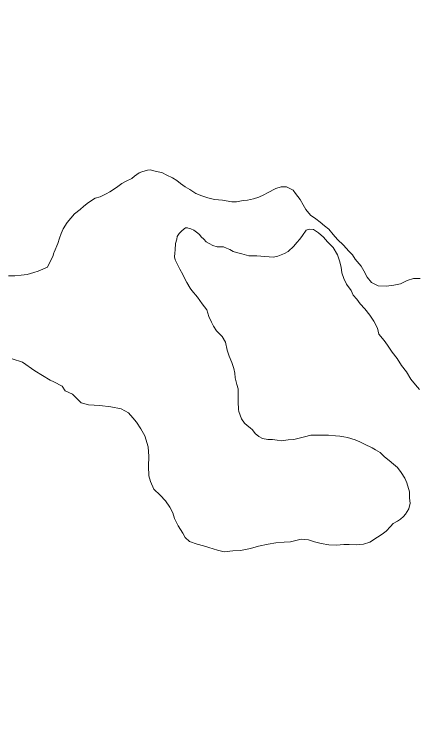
# Model space of a CAD drawing. Extents: x -1643653 to 4543381, y 1624270 to 13878484.
# Drawn here: x 678316 to 679114, y 8952382 to 8953798 of the extents above; entities that cross this region are included whole.
import ezdxf

# ---------------------------------------------------------------- set-up
doc = ezdxf.new("R2010")
doc.units = 0
doc.header["$LTSCALE"] = 200
for name, color, linetype, lineweight in [('1', 7, 'Continuous', 13), ('24', 7, 'Continuous', 25), ('29', 7, 'Continuous', 13)]:
    doc.layers.add(name, color=color, linetype=linetype, lineweight=lineweight)

msp = doc.modelspace()

# ---------------------------------------------------------------- linework, layer by layer
at = {"layer": '1', "lineweight": 25}
msp.add_spline([(814781, 9009175.5), (814787.2, 9009173.4), (814796.9, 9009173.4), (814799.4, 9009172.4), (814805.1, 9009174.5), (814805.6, 9009176.5), (814811.7, 9009179.5), (814811.7, 9009179.5), (814801.5, 9009181), (814790.7, 9009181.5), (814784.1, 9009183.1), (814777.4, 9009185.1), (814778.4, 9009175.5)], degree=3, dxfattribs=at)
at = {"layer": '24'}
msp.add_spline([(665209.5, 8949437.1), (665261.8, 8949907.3), (665888.8, 8950560.5), (666750.9, 8951187.5), (667665.3, 8951814.5), (668344.5, 8952363.1), (668788.7, 8952911.7), (669180.6, 8953564.9), (669154.4, 8954270.2), (669755.3, 8954662.1), (670486.8, 8955027.9), (671218.3, 8955785.5), (671166.1, 8956360.3), (671531.8, 8956726), (671479.6, 8956987.3), (670957.1, 8957405.3), (670695.8, 8957849.4), (671139.9, 8958502.5), (671845.3, 8959207.9), (672394, 8958789.9), (673047.1, 8959234), (673465.1, 8959834.9), (673177.7, 8960461.9), (673987.6, 8960749.3), (675163.2, 8960879.9), (676103.7, 8960906.1), (677253.2, 8961428.6), (677697.4, 8961559.2), (678115.4, 8962133.9), (678611.8, 8962369.1), (678820.8, 8962919.9), (679291, 8963704.1), (679918, 8964226.8), (679944.1, 8964697.3), (679709, 8965272.3), (679291, 8966004.2), (678115.4, 8966945.2)], degree=3, dxfattribs=at)
at = {"layer": '29'}
msp.add_line((678394, 8953070.7), (678411.1, 8953062.2), dxfattribs=at)
for points in [[(678395.1, 8953327.5), (678402.1, 8953344.6), (678405.7, 8953355), (678409.1, 8953364.4), (678413, 8953373.7), (678420.5, 8953386.5), (678427.6, 8953395), (678435.2, 8953403.2), (678446.2, 8953412), (678453.9, 8953418.9), (678462.9, 8953425.8), (678475.9, 8953434.3), (678485.7, 8953436.8), (678497.8, 8953443.2), (678505, 8953446.9), (678512.6, 8953451.6), (678521, 8953457.7), (678528.5, 8953463.3), (678537.2, 8953468), (678548.8, 8953473.3), (678554.1, 8953477.7), (678563, 8953484.7), (678568.5, 8953486.3), (678579.5, 8953489.8), (678585.5, 8953490.7), (678596.9, 8953487), (678608, 8953485.5), (678618.1, 8953480.2), (678629.1, 8953474.8), (678637.5, 8953469.2), (678644.7, 8953463.6), (678654, 8953457.2), (678663.2, 8953451.3), (678675.4, 8953444), (678687.1, 8953439.3), (678699, 8953435), (678711.8, 8953432.1), (678728, 8953430.8), (678746.5, 8953427.2), (678755.5, 8953427.5), (678768.7, 8953429.8), (678777.2, 8953430.5), (678789.4, 8953433), (678799.8, 8953436.7), (678809.5, 8953441.1), (678816.8, 8953445.2), (678833.3, 8953453.6), (678843.7, 8953457.2), (678854.5, 8953456.9), (678867.5, 8953450.3), (678872.4, 8953443.4), (678881.3, 8953432.1), (678887.7, 8953421.5), (678892.7, 8953411.8), (678902.1, 8953400.6), (678912.6, 8953393.4), (678920.9, 8953387.1), (678929.5, 8953379.4), (678938.2, 8953373.3), (678946.6, 8953362.6), (678955.5, 8953352.5), (678967.2, 8953341.3), (678978.1, 8953329.7), (678984.7, 8953322), (678990.4, 8953313.4), (679002.1, 8953299.6), (679007.7, 8953290.8), (679014.1, 8953278.3), (679022.9, 8953267.2), (679035.6, 8953261.1), (679051.3, 8953259.9), (679066.6, 8953262.1), (679079.8, 8953264.9), (679093.3, 8953271.7), (679105.6, 8953275.1), (679118.8, 8953275.3)], [(679118.8, 8953275.3), (679105.6, 8953275.1), (679093.3, 8953271.7), (679079.8, 8953264.9), (679066.6, 8953262.1), (679051.3, 8953259.9), (679035.6, 8953261.1), (679022.9, 8953267.2), (679014.1, 8953278.3), (679007.7, 8953290.8), (679002.1, 8953299.6), (678990.4, 8953313.4), (678984.7, 8953322), (678978.1, 8953329.7), (678967.2, 8953341.3), (678955.5, 8953352.5), (678946.6, 8953362.6), (678938.2, 8953373.3), (678929.5, 8953379.4), (678920.9, 8953387.1), (678912.6, 8953393.4), (678902.1, 8953400.6), (678892.7, 8953411.8), (678887.7, 8953421.5), (678881.3, 8953432.1), (678872.4, 8953443.4), (678867.5, 8953450.3), (678854.5, 8953456.9), (678843.7, 8953457.2), (678833.3, 8953453.6), (678816.8, 8953445.2), (678809.5, 8953441.1), (678799.8, 8953436.7), (678789.4, 8953433), (678777.2, 8953430.5), (678768.7, 8953429.8), (678755.5, 8953427.5), (678746.5, 8953427.2), (678728, 8953430.8), (678711.8, 8953432.1), (678699, 8953435), (678687.1, 8953439.3), (678675.4, 8953444), (678663.2, 8953451.3), (678654, 8953457.2), (678644.7, 8953463.6), (678637.5, 8953469.2), (678629.1, 8953474.8), (678618.1, 8953480.2), (678608, 8953485.5), (678596.9, 8953487), (678585.5, 8953490.7), (678579.5, 8953489.8), (678568.5, 8953486.3), (678563, 8953484.7), (678554.1, 8953477.7), (678548.8, 8953473.3), (678537.2, 8953468), (678528.5, 8953463.3), (678521, 8953457.7), (678512.6, 8953451.6), (678505, 8953446.9), (678497.8, 8953443.2), (678485.7, 8953436.8), (678475.9, 8953434.3), (678462.9, 8953425.8), (678453.9, 8953418.9), (678446.2, 8953412), (678435.2, 8953403.2), (678427.6, 8953395), (678420.5, 8953386.5), (678413, 8953373.7), (678409.1, 8953364.4), (678405.7, 8953355), (678402.1, 8953344.6), (678395.1, 8953327.5)], [(678986.4, 8953242.7), (678982.3, 8953251.8), (678973.3, 8953264), (678967.7, 8953275.2), (678964.2, 8953286.8), (678962.8, 8953297.7), (678959.2, 8953310.3), (678955.2, 8953322.2), (678946.6, 8953336.7), (678935.7, 8953348.3), (678927.4, 8953357.5), (678917.8, 8953365.8), (678908.2, 8953372.1), (678900.3, 8953373.3), (678893.6, 8953370.8), (678886.3, 8953360.3), (678880.7, 8953353.6), (678875.1, 8953346.4), (678868.8, 8953339.1), (678858.1, 8953329.1), (678850.8, 8953325.2), (678837.6, 8953319.3), (678828.6, 8953317.5), (678811.5, 8953318.7), (678795.5, 8953320.2), (678780.3, 8953320), (678766, 8953324.2), (678755.6, 8953326.6), (678749.3, 8953328.6), (678742.7, 8953333), (678735.9, 8953335.7), (678729.7, 8953337.8), (678723.5, 8953338), (678717.3, 8953338.1), (678708.6, 8953340.5), (678701.5, 8953344.5), (678695.8, 8953347.8), (678691.1, 8953353), (678685.8, 8953357.7), (678682.1, 8953362.4), (678676.8, 8953367.4), (678671.5, 8953371.3), (678665.4, 8953373.5), (678662.2, 8953374.5), (678658.9, 8953375.5), (678654.4, 8953375.4), (678652.1, 8953373.7), (678650.6, 8953372.4), (678647.9, 8953370.6), (678644, 8953366.7), (678642.5, 8953364.8), (678638.1, 8953358.4), (678637.3, 8953353.6), (678635.1, 8953344.4), (678634.2, 8953332), (678633.7, 8953325.6), (678632.9, 8953318.5), (678634.6, 8953312.1), (678639, 8953303.1), (678643.3, 8953293.8), (678649.7, 8953283), (678654.5, 8953272), (678657.2, 8953267.6), (678664.2, 8953256.4), (678667.5, 8953251.9), (678678.3, 8953238.4), (678687.8, 8953225.4), (678697.1, 8953213.1), (678700.8, 8953200.4), (678705.9, 8953189.2), (678710.2, 8953180.8), (678715.8, 8953172), (678720, 8953168), (678727.1, 8953160.5), (678733.8, 8953149.3), (678737, 8953133.8), (678741.4, 8953121.5), (678746.2, 8953109), (678750.5, 8953097), (678752.5, 8953088), (678753.1, 8953078.6), (678756.2, 8953065.5), (678758.6, 8953056.9), (678758.7, 8953044.1), (678758.6, 8953034.9), (678758.9, 8953031), (678759.7, 8953015.9), (678760, 8953012.1), (678762.7, 8953004.5), (678765.7, 8952997.3), (678771.1, 8952989.2), (678776.7, 8952984.2), (678782.3, 8952979.6), (678787.1, 8952975.6), (678792.8, 8952968.5), (678799.7, 8952962.4), (678807, 8952958.8), (678817.5, 8952956.6), (678827.1, 8952956.7), (678836.2, 8952955.1), (678844.3, 8952954.3)], [(678844.3, 8952954.3), (678836.2, 8952955.1), (678827.1, 8952956.7), (678817.5, 8952956.6), (678807, 8952958.8), (678799.7, 8952962.4), (678792.8, 8952968.5), (678787.1, 8952975.6), (678782.3, 8952979.6), (678776.7, 8952984.2), (678771.1, 8952989.2), (678765.7, 8952997.3), (678762.7, 8953004.5), (678760, 8953012.1), (678759.7, 8953015.9), (678758.9, 8953031), (678758.6, 8953034.9), (678758.7, 8953044.1), (678758.6, 8953056.9), (678756.2, 8953065.5), (678753.1, 8953078.6), (678752.5, 8953088), (678750.5, 8953097), (678746.2, 8953109), (678741.4, 8953121.5), (678737, 8953133.8), (678733.8, 8953149.3), (678727.1, 8953160.5), (678720, 8953168), (678715.8, 8953172), (678710.2, 8953180.8), (678705.9, 8953189.2), (678700.8, 8953200.4), (678697.1, 8953213.1), (678687.8, 8953225.4), (678678.3, 8953238.4), (678667.5, 8953251.9), (678664.2, 8953256.4), (678657.2, 8953267.6), (678654.5, 8953272), (678649.7, 8953283), (678643.3, 8953293.8), (678639, 8953303.1), (678634.6, 8953312.1), (678632.9, 8953318.5), (678633.7, 8953325.6), (678634.2, 8953332), (678635.1, 8953344.4), (678637.3, 8953353.6), (678638.1, 8953358.4), (678642.5, 8953364.8), (678644, 8953366.7), (678647.9, 8953370.6), (678650.6, 8953372.4), (678652.1, 8953373.7), (678654.4, 8953375.4), (678658.9, 8953375.5), (678662.2, 8953374.5), (678665.4, 8953373.5), (678671.5, 8953371.3), (678676.8, 8953367.4), (678682.1, 8953362.4), (678685.8, 8953357.7), (678691.1, 8953353), (678695.8, 8953347.8), (678701.5, 8953344.5), (678708.6, 8953340.5), (678717.3, 8953338.1), (678723.5, 8953338), (678729.7, 8953337.8), (678735.9, 8953335.7), (678742.7, 8953333), (678749.3, 8953328.6), (678755.6, 8953326.6), (678766, 8953324.2), (678780.3, 8953320), (678795.5, 8953320.2), (678811.5, 8953318.7), (678828.6, 8953317.5), (678837.6, 8953319.3), (678850.8, 8953325.2), (678858.1, 8953329.1), (678868.8, 8953339.1), (678875.1, 8953346.4), (678880.7, 8953353.6), (678886.3, 8953360.3), (678893.6, 8953370.8), (678900.3, 8953373.3), (678908.2, 8953372.1), (678917.8, 8953365.8), (678927.4, 8953357.5), (678935.7, 8953348.3), (678946.6, 8953336.7), (678955.2, 8953322.2), (678959.2, 8953310.3), (678962.8, 8953297.7), (678964.2, 8953286.8), (678967.7, 8953275.2), (678973.3, 8953264), (678982.3, 8953251.8), (678986.4, 8953242.7)], [(678304.5, 8953280.8), (678316.9, 8953280.5), (678329.7, 8953282.2), (678341.4, 8953283.5), (678355, 8953287), (678363.6, 8953289.8), (678372.4, 8953294.1), (678381.9, 8953297.6), (678381.9, 8953297.6), (678381.9, 8953297.6), (678381.9, 8953297.6), (678386.8, 8953309.3), (678392.2, 8953318.7), (678394.5, 8953326.2), (678395.1, 8953327.5)], [(678395.1, 8953327.5), (678394.5, 8953326.2), (678392.2, 8953318.7), (678386.8, 8953309.3), (678381.9, 8953297.6), (678381.9, 8953297.6), (678381.9, 8953297.6), (678381.9, 8953297.6), (678372.4, 8953294.1), (678363.6, 8953289.8), (678355, 8953287), (678341.4, 8953283.5), (678329.7, 8953282.2), (678316.9, 8953280.5), (678304.5, 8953280.8)], [(679117.5, 8953055.5), (679109.5, 8953064.9), (679100.6, 8953076.4), (679091.7, 8953090.3), (679081.7, 8953103.3), (679073.1, 8953117), (679063.3, 8953129.5), (679054.2, 8953143.6), (679047.7, 8953152.7), (679037.1, 8953165.5), (679034.3, 8953176.8), (679027, 8953190.9), (679019.5, 8953202.6), (679009.5, 8953215.6), (679000.5, 8953225), (678993.5, 8953234.3), (678986.4, 8953242.7)], [(678986.4, 8953242.7), (678993.5, 8953234.3), (679000.5, 8953225), (679009.5, 8953215.6), (679019.5, 8953202.6), (679027, 8953190.9), (679034.3, 8953176.8), (679037.1, 8953165.5), (679047.7, 8953152.7), (679054.2, 8953143.6), (679063.3, 8953129.5), (679073.1, 8953117), (679081.7, 8953103.3), (679091.7, 8953090.3), (679100.6, 8953076.4), (679109.5, 8953064.9), (679117.5, 8953055.5)], [(678312.2, 8953116.4), (678332.3, 8953109.5), (678356.7, 8953092.8), (678387.1, 8953074.1), (678394, 8953070.7)], [(678312.2, 8953116.4), (678332.3, 8953109.5), (678356.7, 8953092.8), (678387.1, 8953074.1), (678394, 8953070.7)], [(678844.3, 8952954.3), (678857.6, 8952956.2), (678868.7, 8952956.7), (678879.6, 8952959.1), (678889.9, 8952962.1), (678902.9, 8952965.2), (678916.1, 8952965.3), (678925, 8952965.4), (678937.8, 8952965.2), (678951.1, 8952964.1), (678960.3, 8952962.9), (678968.1, 8952961.9), (678974.9, 8952960.3), (678990, 8952956.1), (678999.6, 8952952.2), (679008.5, 8952947.4), (679023.7, 8952940.2), (679030.2, 8952936.3), (679039.5, 8952930.9), (679048.5, 8952922.1), (679057.8, 8952915), (679065.8, 8952907.9), (679074.3, 8952901.2), (679081.5, 8952891.3), (679088.5, 8952880), (679092.7, 8952870.9), (679097.5, 8952852.8), (679097.7, 8952840.3), (679099, 8952830.6), (679096.5, 8952819.1), (679089.6, 8952808.7), (679085.9, 8952804.2), (679079.8, 8952799.1), (679074.3, 8952795.1), (679065.5, 8952790.5), (679060.4, 8952784.2), (679051.5, 8952775), (679043.5, 8952768.9), (679034.2, 8952763.1), (679019.1, 8952753.4), (679007.1, 8952749.5), (678992.1, 8952748.2), (678978.4, 8952748.7), (678967.6, 8952748.9), (678953.1, 8952747.2), (678938.5, 8952747.8), (678923.2, 8952751), (678910, 8952754.2), (678897.9, 8952758), (678883.6, 8952759.6), (678862.7, 8952754.3), (678850, 8952753.6), (678833.6, 8952752), (678818, 8952749.7), (678799.2, 8952745.4), (678783.4, 8952740.8), (678763.4, 8952736.6), (678748.4, 8952735.9), (678730.9, 8952734.2), (678717.9, 8952737.8), (678700.7, 8952742.7), (678690, 8952746.1), (678678.1, 8952749.7), (678662.4, 8952754.9), (678654, 8952762.4), (678649.2, 8952771.2), (678640.2, 8952785.8), (678632.8, 8952800.2), (678629.5, 8952811.2), (678623.6, 8952822.8), (678615, 8952835.3), (678604.3, 8952846.4), (678591.9, 8952858.6), (678585.5, 8952873.2), (678582.3, 8952884.4), (678581.6, 8952904), (678582.3, 8952923.2), (678581.2, 8952941.8), (678574.5, 8952963.9), (678566.1, 8952977.8), (678557.5, 8952990.8), (678550.7, 8952999.5), (678542, 8953009.1), (678527.7, 8953017.3), (678506.8, 8953021.6), (678485.1, 8953024.1), (678462.8, 8953025.5), (678448.1, 8953029), (678431, 8953046.3), (678416.6, 8953052.9), (678411.1, 8953062.2)], [(678411.1, 8953062.2), (678416.6, 8953052.9), (678431, 8953046.3), (678448.1, 8953029), (678462.8, 8953025.5), (678485.1, 8953024.1), (678506.8, 8953021.6), (678527.7, 8953017.3), (678542, 8953009.1), (678550.7, 8952999.5), (678557.5, 8952990.8), (678566.1, 8952977.8), (678574.5, 8952963.9), (678581.2, 8952941.8), (678582.3, 8952923.2), (678581.6, 8952904), (678582.3, 8952884.4), (678585.5, 8952873.2), (678591.9, 8952858.6), (678604.3, 8952846.4), (678615, 8952835.3), (678623.6, 8952822.8), (678629.5, 8952811.2), (678632.8, 8952800.2), (678640.2, 8952785.8), (678649.2, 8952771.2), (678654, 8952762.4), (678662.4, 8952754.9), (678678.1, 8952749.7), (678690, 8952746.1), (678700.7, 8952742.7), (678717.9, 8952737.8), (678730.9, 8952734.2), (678748.4, 8952735.9), (678763.4, 8952736.6), (678783.4, 8952740.8), (678799.2, 8952745.4), (678818, 8952749.7), (678833.6, 8952752), (678850, 8952753.6), (678862.7, 8952754.3), (678883.6, 8952759.6), (678897.9, 8952758), (678910, 8952754.2), (678923.2, 8952751), (678938.5, 8952747.8), (678953.1, 8952747.2), (678967.6, 8952748.9), (678978.4, 8952748.7), (678992.1, 8952748.2), (679007.1, 8952749.5), (679019.1, 8952753.4), (679034.2, 8952763.1), (679043.5, 8952768.9), (679051.5, 8952775), (679060.4, 8952784.2), (679065.5, 8952790.5), (679074.3, 8952795.1), (679079.8, 8952799.1), (679085.9, 8952804.2), (679089.6, 8952808.7), (679096.5, 8952819.1), (679099, 8952830.6), (679097.7, 8952840.3), (679097.5, 8952852.8), (679092.7, 8952870.9), (679088.5, 8952880), (679081.5, 8952891.3), (679074.3, 8952901.2), (679065.8, 8952907.9), (679057.8, 8952915), (679048.5, 8952922.1), (679039.5, 8952930.9), (679030.2, 8952936.3), (679023.7, 8952940.2), (679008.5, 8952947.4), (678999.6, 8952952.2), (678990, 8952956.1), (678974.9, 8952960.3), (678968.1, 8952961.9), (678960.3, 8952962.9), (678951.1, 8952964.1), (678937.8, 8952965.2), (678925, 8952965.4), (678916.1, 8952965.3), (678902.9, 8952965.2), (678889.9, 8952962.1), (678879.6, 8952959.1), (678868.7, 8952956.7), (678857.6, 8952956.2), (678844.3, 8952954.3)]]:
    msp.add_lwpolyline(points, dxfattribs=at)

doc.saveas('drawing.dxf')
